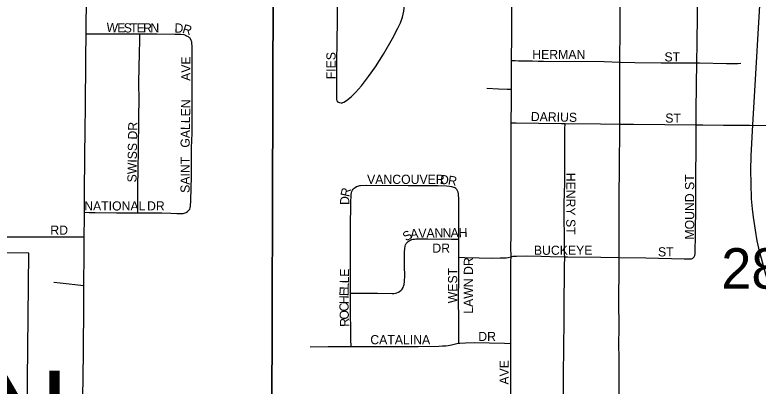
# Model space of a CAD drawing. Extents: x 1584893 to 1934202, y 663575 to 1091909.
# Drawn here: x 1786466 to 1790524, y 939146 to 941174 of the extents above; entities that cross this region are included whole.
import ezdxf

# ---------------------------------------------------------------- set-up
doc = ezdxf.new("R2010")
doc.units = 0
for name, color, linetype in [('GM_X_City_Street', 7, 'Continuous'), ('GM_X_City_Street_Text', 7, 'Continuous'), ('GM_X_Corporation', 7, 'Continuous'), ('GM_X_Corporation_Text', 7, 'Continuous'), ('GM_X_Rail_Line', 7, 'Continuous'), ('GM_X_Section', 7, 'Continuous'), ('GM_X_Section_Text', 7, 'Continuous')]:
    doc.layers.add(name, color=color, linetype=linetype)

msp = doc.modelspace()

# ---------------------------------------------------------------- linework, layer by layer
at = {"layer": 'GM_X_City_Street'}
for points in [[(1786854.1, 941071.3), (1786854.3, 941102.1), (1786857.9, 941414.2), (1786858, 941479)], [(1788247.7, 940691.1), (1788239, 940693.1), (1788234.9, 940694.8), (1788230.4, 940698), (1788226.1, 940704.2), (1788224.3, 940712.7), (1788223.5, 940721.3), (1788223.2, 940736.3), (1788223.4, 940801.9), (1788223, 940817.9), (1788223.1, 940833.8), (1788222.6, 940865.9), (1788223.1, 940914.9), (1788224.8, 941029.5), (1788226.5, 941144.2), (1788226.5, 941242.5), (1788229.4, 941373.5), (1788229.9, 941422.7), (1788229.1, 941466.9)], [(1788247.7, 940691.1), (1788262.2, 940698.2), (1788275.8, 940707.1), (1788301.3, 940727.3), (1788324.8, 940749.8), (1788357.4, 940786.1), (1788397.1, 940837.7), (1788434.3, 940891.1), (1788477.6, 940960), (1788526.7, 941044.3), (1788557.2, 941101.9), (1788570.7, 941131.5), (1788581.2, 941162.2), (1788588.5, 941193.9), (1788592.9, 941226.1), (1788594.8, 941274.9), (1788593.4, 941388.7), (1788594.4, 941459.2)], [(1789177.4, 940924.5), (1789179, 941061.1), (1789178, 941208.9), (1789180, 941291.3)], [(1789768.8, 940916.3), (1789768.9, 940926.6), (1789768.7, 940990.4), (1789769.9, 941023.2), (1789769.6, 941038), (1789770.1, 941185.1), (1789770.3, 941286.6)], [(1790188.9, 940911.6), (1790189.8, 941022), (1790192, 941168.4), (1790192.6, 941277.6)], [(1786845.5, 940096.2), (1786845.8, 940215.1), (1786849.7, 940560.1), (1786850.9, 940658.6), (1786853, 940937.8), (1786854.1, 941071.3)], [(1786854.1, 941071.3), (1786894.9, 941071.1), (1787009.9, 941070.2), (1787147.5, 941070.1)], [(1787137.5, 940093.7), (1787137.4, 940119.2), (1787137.3, 940155.2), (1787137.2, 940180.3), (1787137.1, 940201.3), (1787137.8, 940249.9), (1787138.4, 940315.2), (1787141.8, 940592.5), (1787143.1, 940624.9), (1787144.3, 940706.6), (1787142.7, 940804.5), (1787146.3, 940967.3), (1787147.1, 941032.7), (1787147.5, 941070.1)], [(1787147.5, 941070.1), (1787240, 941070), (1787338.6, 941069.1), (1787371.3, 941068.1), (1787387.4, 941066), (1787397, 941063.1), (1787403.4, 941060.1), (1787411.2, 941055.3), (1787419.6, 941049.2)], [(1787400.2, 940094.7), (1787408.3, 940099.6), (1787415.7, 940106.6), (1787420.1, 940112.9), (1787423.1, 940120.3), (1787424.6, 940128.8), (1787425.3, 940137.3), (1787426.8, 940152.8), (1787428.9, 940235.8), (1787429.8, 940284.6), (1787429.9, 940349.8), (1787430.4, 940398), (1787430.3, 940447.1), (1787433, 940528.8), (1787433.9, 940676.2), (1787432.7, 940725.3), (1787433, 940823.5), (1787434.4, 940938.1), (1787433.7, 941003.3), (1787432.2, 941019.7), (1787430.9, 941026.4), (1787428.4, 941034.9), (1787425.1, 941042.6), (1787422.9, 941046.1), (1787419.6, 941049.2)], [(1789176.8, 940767.9), (1789176.8, 940880.5), (1789177.4, 940924.5)], [(1789177.4, 940924.5), (1789197.9, 940924), (1789216, 940923.5), (1789239.2, 940923.2), (1789265.2, 940922.9), (1789291.6, 940922.5), (1789322.2, 940922.1), (1789351.4, 940921.7), (1789682.4, 940918.9), (1789768.8, 940916.3)], [(1789768.3, 940577.5), (1789768.2, 940647), (1789768.7, 940696.3), (1789768.2, 940778.5), (1789768.8, 940916.3)], [(1789768.8, 940916.3), (1789771.4, 940916.3), (1789850.3, 940913.8), (1789994.9, 940912.4), (1790030.6, 940912.3), (1790075.2, 940912.1), (1790107.2, 940911.8), (1790139.4, 940911.7), (1790188.9, 940911.6)], [(1790185.6, 940573.4), (1790186.1, 940647), (1790187.8, 940794), (1790188.9, 940911.6)], [(1790188.9, 940911.6), (1790203.6, 940911.6), (1790350.8, 940909.4), (1790413, 940909), (1790429.9, 940909.5)], [(1789043, 940773.1), (1789106.6, 940770.4), (1789154.1, 940768.8), (1789176.8, 940767.9)], [(1789174.8, 940584.3), (1789174.7, 940601.6), (1789176.2, 940682), (1789176.8, 940765.8), (1789176.8, 940767.9)], [(1789174.8, 939853.4), (1789175.1, 939863.8), (1789173.9, 939896.4), (1789175.9, 939978.5), (1789175.1, 940011.3), (1789175.8, 940060.4), (1789175, 940109.7), (1789175.8, 940142.3), (1789175.8, 940174.8), (1789175.7, 940222.6), (1789175.7, 940333.1), (1789174.6, 940371.9), (1789174.9, 940437.5), (1789174.8, 940584.3)], [(1789174.8, 940584.3), (1789203.4, 940584), (1789449.8, 940581.3), (1789469.6, 940581)], [(1789467.5, 939852.9), (1789467.1, 939867.7), (1789466.6, 939884), (1789466.5, 939917), (1789467, 939947.8), (1789465.9, 939982.5), (1789465.3, 940047.9), (1789465.4, 940130.1), (1789467, 940214.1), (1789467.5, 940244), (1789468, 940275), (1789468.6, 940317.5), (1789468.1, 940342.4), (1789468, 940405.7), (1789468, 940447.6), (1789468, 940489), (1789468, 940526.6), (1789468.7, 940551.5), (1789469.6, 940581)], [(1789469.6, 940581), (1789663.4, 940578.3), (1789768.3, 940577.5)], [(1789764.6, 939848.7), (1789765.1, 940104.9), (1789766.9, 940417.1), (1789768.4, 940482.5), (1789768.2, 940532.1), (1789768.3, 940577.5)], [(1789768.3, 940577.5), (1789842.7, 940576.9), (1790185.6, 940573.4)], [(1790173.9, 939852.5), (1790177.6, 939860), (1790179.9, 939869.1), (1790182.5, 939982.4), (1790184.3, 940128.6), (1790184.2, 940322.1), (1790184.4, 940418.4), (1790185.6, 940573.4)], [(1790185.6, 940573.4), (1790221.2, 940573), (1790335.1, 940572.4), (1790478.3, 940571.7), (1790659.1, 940567.7), (1790724.8, 940567.4), (1790777.8, 940567.1)], [(1788312.5, 940221.4), (1788317.9, 940227.6), (1788323.7, 940232), (1788330.7, 940235.9), (1788337.7, 940239.1), (1788342.9, 940240.9), (1788348.6, 940241.9), (1788353, 940242.2), (1788385.3, 940243.7), (1788612.3, 940242.1), (1788774.1, 940241.7), (1788822.6, 940240.1), (1788838.7, 940238.9), (1788848.6, 940237.1), (1788855.8, 940235), (1788865.4, 940230.8)], [(1788297.8, 939654.7), (1788298.1, 939777.4), (1788298.3, 939891.9), (1788298.9, 940055.4), (1788299.1, 940104.3), (1788299.2, 940152.8), (1788300.8, 940185.5), (1788301.4, 940193.2), (1788302.9, 940201.6), (1788305.6, 940209.6), (1788309, 940216.5), (1788312.5, 940221.4)], [(1788889.3, 939949.5), (1788889.1, 939975.6), (1788889.5, 940025.1), (1788888.7, 940074.5), (1788888.9, 940123.9), (1788890.1, 940154.9), (1788889.4, 940173.7), (1788888.3, 940190), (1788887, 940197.6), (1788885.4, 940205.9), (1788882.9, 940212.3), (1788878.1, 940220.4), (1788873.4, 940225.5), (1788865.4, 940230.8)], [(1786844.4, 939962.7), (1786845.5, 940067.3), (1786845.5, 940096.2)], [(1786845.5, 940096.2), (1786871.3, 940095.3), (1786904.4, 940094.2), (1787020.5, 940092.7), (1787118.9, 940093.7), (1787137.5, 940093.7)], [(1787137.5, 940093.7), (1787267.5, 940093.4), (1787316.6, 940091.1), (1787349.1, 940089.6), (1787366.2, 940088.5), (1787383.7, 940089.9), (1787400.2, 940094.7)], [(1785849.1, 939962.2), (1786258.5, 939962), (1786456.9, 939962.1), (1786803.9, 939962.6), (1786844.4, 939962.7)], [(1786842.2, 939696.3), (1786843.4, 939870.3), (1786844.4, 939962.7)], [(1788297.8, 939654.7), (1788330.9, 939654.5), (1788444.6, 939653.6), (1788526, 939652.7), (1788534.8, 939652.6), (1788543.2, 939654), (1788551.2, 939656), (1788560, 939659.6), (1788566.2, 939663.1), (1788574.2, 939670.3), (1788579.7, 939676.6), (1788584.8, 939684.5), (1788588.3, 939692.7), (1788590.4, 939701.2), (1788592.6, 939717.7), (1788595, 939750.7), (1788593.6, 939799.6), (1788592.6, 939864.3), (1788593.2, 939879.7), (1788594.2, 939895.9), (1788596.4, 939911.3), (1788598.7, 939918.4), (1788602.4, 939924.7), (1788607.3, 939930.8), (1788612.2, 939935.5), (1788618.7, 939939.8), (1788625.3, 939943.9), (1788632.2, 939946.7), (1788639.4, 939948.7), (1788646.7, 939949.8), (1788654.6, 939950.6), (1788719.5, 939950.9), (1788849.5, 939949.8), (1788889.3, 939949.5)], [(1788889.6, 939850.8), (1788889.7, 939893.2), (1788889.3, 939949.5)], [(1788889.6, 939381), (1788889.5, 939408.6), (1788889.5, 939432), (1788888.9, 939481.4), (1788888.9, 939547.3), (1788888.5, 939581.2), (1788889.3, 939777.9), (1788889.6, 939850.8)], [(1788889.6, 939850.8), (1788920, 939849.8), (1789001.2, 939847.1), (1789066.6, 939846.2), (1789116, 939846.4), (1789127.4, 939846.5), (1789139.4, 939846.8), (1789147.8, 939847.6), (1789158.4, 939849.8), (1789174.8, 939853.4)], [(1789173.3, 939379.6), (1789174.3, 939453.8), (1789173.2, 939553.1), (1789173.2, 939585.8), (1789174.2, 939796.3), (1789174.2, 939826.3), (1789174.8, 939853.4)], [(1789174.8, 939853.4), (1789185.5, 939855.9), (1789194.2, 939856.7), (1789203.6, 939856.7), (1789256.7, 939857.7), (1789338.7, 939855.8), (1789387.8, 939854.3), (1789467.5, 939852.9)], [(1789461.4, 938905.2), (1789461.5, 938974.7), (1789461.8, 939003.6), (1789462.1, 939031.1), (1789462, 939049.1), (1789461.3, 939101.3), (1789461.5, 939134.2), (1789461.7, 939216.4), (1789463.3, 939347.6), (1789464.5, 939511.7), (1789465, 939610.2), (1789464.9, 939641.8), (1789466.5, 939724), (1789466.5, 939755), (1789466.5, 939789.3), (1789467, 939817.1), (1789467.4, 939835.6), (1789467.4, 939851), (1789467.5, 939852.9)], [(1789467.5, 939852.9), (1789485.5, 939852.6), (1789665.3, 939850), (1789764.6, 939848.7)], [(1789763.8, 938903), (1789764.1, 938948.4), (1789764.3, 938967.7), (1789764.5, 939016.7), (1789765, 939033.1), (1789764.9, 939082.5), (1789764.7, 939148.1), (1789764.7, 939156.5), (1789764.9, 939189.4), (1789765.5, 939288), (1789764.7, 939320.6), (1789763.8, 939353.1), (1789765.3, 939484.5), (1789764.7, 939497.1), (1789764, 939514.7), (1789762.9, 939562.8), (1789764.6, 939841.8), (1789764.6, 939848.7)], [(1789764.6, 939848.7), (1789911.1, 939846.5), (1790119.3, 939841), (1790150.7, 939841.4), (1790160.6, 939842.6), (1790166.7, 939845.9), (1790173.9, 939852.5)], [(1786678.9, 939713.6), (1786713.7, 939709.8), (1786842.2, 939696.3)], [(1786835.8, 939083.5), (1786835.8, 939116.5), (1786837.7, 939166), (1786842.1, 939562.1), (1786842.2, 939696.3)], [(1788300.8, 939362.6), (1788300.3, 939401.2), (1788297.7, 939597.5), (1788297.8, 939654.7)], [(1788889.6, 939381), (1788894.2, 939381.7), (1788926.4, 939383.3), (1788975, 939384.4), (1789138.1, 939380.5), (1789173.3, 939379.6)], [(1788078.7, 939361.6), (1788176.8, 939362.1), (1788300.8, 939362.6)], [(1788300.8, 939362.6), (1788389, 939362.9), (1788536.1, 939362.9), (1788666.7, 939362.6), (1788781.2, 939365), (1788799.6, 939365.7), (1788818.3, 939367.1), (1788830.4, 939368.9), (1788849.6, 939372.3), (1788864.9, 939376.2), (1788878.4, 939379.4), (1788889.6, 939381)], [(1789172, 939042.8), (1789173.7, 939110.3), (1789173.6, 939162.5), (1789173, 939208.5), (1789172.8, 939339.9), (1789173.3, 939379.6)]]:
    msp.add_lwpolyline(points, dxfattribs=at)
at = {"layer": 'GM_X_Corporation'}
msp.add_lwpolyline([(1785187.3, 937283.6), (1786515.3, 937238.8), (1786523.1, 937789.1), (1786527.6, 938487.2), (1786541.6, 939873.4), (1785839.8, 939878.9)], dxfattribs=at)
at = {"layer": 'GM_X_Rail_Line'}
msp.add_lwpolyline([(1790831.9, 938886.4), (1790695.4, 939329.6), (1790566.4, 939755.6), (1790546.5, 939823.5), (1790532.8, 939877), (1790518.4, 939940.9), (1790508.8, 939998.5), (1790497.8, 940068.5), (1790493, 940115.1), (1790486.7, 940169.1), (1790484.8, 940253.7), (1790483.4, 940326.4), (1790486.1, 940404.6), (1790495.1, 940572.7), (1790543.1, 941412.4), (1790576.7, 942001.8), (1790598.6, 942377.7), (1790612.4, 942565.7), (1790619.9, 942668.6), (1790638.4, 942857.3), (1790663.8, 943071.3), (1790692, 943287.4), (1790707.7, 943453.4), (1790709.8, 943513.4)], dxfattribs=at)
at = {"layer": 'GM_X_Section'}
for points in [[(1782631.8, 942485.5), (1787878.9, 942509.8), (1787862.6, 937197), (1782564.3, 937275.1)], [(1787878.9, 942509.8), (1793145.7, 942483.9), (1793117.6, 937197.1), (1787862.6, 937197)]]:
    msp.add_lwpolyline(points, close=True, dxfattribs=at)

# ---------------------------------------------------------------- texts
at = {"layer": 'GM_X_City_Street_Text'}
for s, rotation, p in [('W', 356.0629, (1786964, 941082.5)), ('E', 359.531, (1787024.4, 941078.4)), ('S', 359.9956, (1787060, 941078.1)), ('T', 359.9956, (1787095.2, 941078.1)), ('E', 359.9956, (1787130.4, 941078.1)), ('R', 359.9941, (1787165.6, 941078.1)), ('N', 359.9929, (1787205.2, 941078.1)), ('D', 357.8579, (1787336.4, 941078.1)), ('R', 343.2705, (1787377, 941077)), ('FIES', 90, (1788216.3, 940822.3)), ('HERMAN', 0, (1789290.5, 940932.9)), ('ST', 0, (1790012.1, 940919.7)), ('AVE', 90, (1787424.3, 940813.5)), ('GALLEN', 89.1421, (1787419.9, 940448.4)), ('DARIUS', 358.8961, (1789282, 940594.1)), ('ST', 0, (1790016.5, 940585.3)), ('SWISS DR', 89.1204, (1787129.5, 940258.9)), ('SAINT', 90, (1787419.9, 940201.9)), ('VANCOUVER', 0, (1788388.5, 940250.9)), ('D', 355.6466, (1788784.9, 940250.9)), ('R', 350.9289, (1788827.7, 940247.7)), ('HENRY ST', 270, (1789475.9, 940311.9)), ('MOUND ST', 90, (1790174.3, 939946.7)), ('R', 77.242, (1788291.2, 940177)), ('NATIONAL', 0, (1786844.1, 940105.7)), ('DR', 0, (1787187.3, 940105.7)), ('D', 89.4316, (1788291.1, 940135.8)), ('RD', 0, (1786659.3, 939973.7)), ('S', 31.5681, (1788601.8, 939935.9)), ('A', 5.1647, (1788626.1, 939952.5)), ('V', 1.0273, (1788669, 939956.4)), ('A', 0.8306, (1788712.9, 939957.2)), ('N', 0.8088, (1788756.9, 939957.8)), ('N', 0.8154, (1788800.9, 939958.4)), ('A', 0.8088, (1788844.9, 939959.1)), ('H', 0.8154, (1788888.9, 939959.7)), ('DR', 0, (1788744.9, 939875.4)), ('BUCKEYE', 0, (1789299.3, 939863.7)), ('ST', 0, (1789976.9, 939854.9)), ('LAWN DR', 90, (1788966.7, 939541.9)), ('WEST', 90, (1788880.7, 939599.1)), ('E', 88.6887, (1788289.9, 939743.2)), ('L', 88.6887, (1788288.3, 939672.8)), ('L', 88.7128, (1788289.1, 939708)), ('E', 88.716, (1788287.5, 939637.6)), ('H', 89.4972, (1788287.2, 939593.8)), ('C', 91.579, (1788288.3, 939554.7)), ('O', 91.9539, (1788289.7, 939510.8)), ('R', 91.9431, (1788291.1, 939471.2)), ('CATALINA', 0, (1788406.1, 939375.3)), ('DR', 0, (1788995.7, 939392.9)), ('AVE', 90, (1789162.2, 939154.7))]:
    msp.add_text(s, height=50, rotation=rotation, dxfattribs=at).set_placement(p)
at = {"layer": 'GM_X_Corporation_Text'}
msp.add_text('MARION', height=500, rotation=0, dxfattribs=at).set_placement((1784089.9, 938730.8))
at = {"layer": 'GM_X_Section_Text'}
msp.add_text('28', height=221, rotation=0, dxfattribs=at).set_placement((1790322.3, 939678.7))

doc.saveas('drawing.dxf')
